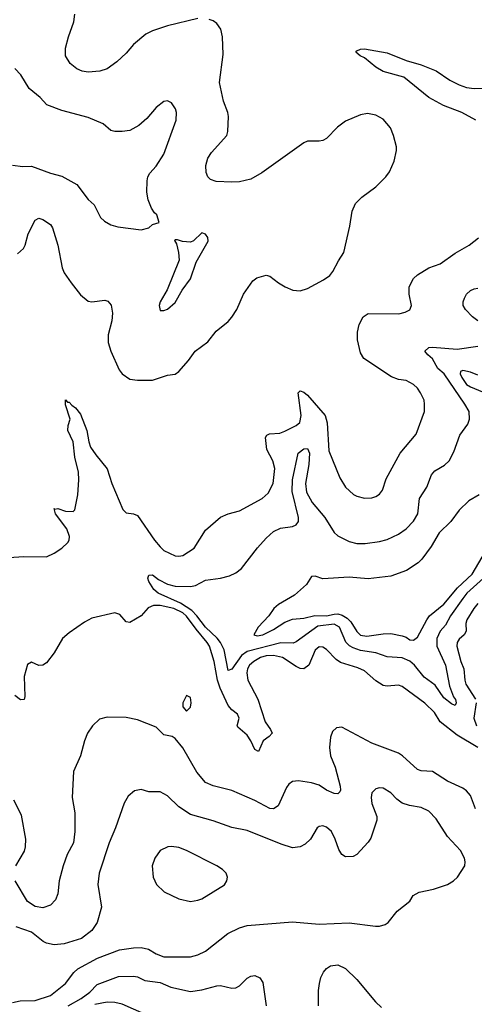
# Model space of a CAD drawing. Header units: inches. Extents: x 1173000 to 1307049, y 522583 to 678455.
# Tile 286 of 617: x 1256308 to 1258711, y 551417 to 556621. Entities that reach past the tile are written whole.
import ezdxf

# ---------------------------------------------------------------- set-up
doc = ezdxf.new("R2010")
doc.units = ezdxf.units.IN
doc.header["$MEASUREMENT"] = 0
doc.layers.add('B2555', color=7, linetype='Continuous')

msp = doc.modelspace()

# ---------------------------------------------------------------- linework, layer by layer
at = {"layer": 'B2555', "color": 5}
for points, elevation in [([(1256295.5, 555384.5), (1256328, 555412), (1256336.8, 555430), (1256352.2, 555490), (1256390, 555562.6), (1256410, 555572.6), (1256430, 555565.5), (1256470, 555539), (1256481.6, 555521.6), (1256510.4, 555429.6), (1256532.2, 555310), (1256543.8, 555283.8), (1256579.5, 555230), (1256630, 555166.4), (1256670, 555133.7), (1256690, 555130.3), (1256758.8, 555138.8), (1256773.8, 555133.8), (1256792.1, 555112.1), (1256799.3, 555070), (1256794.5, 555030), (1256776.4, 554956.4), (1256775.5, 554915.5), (1256789.1, 554870), (1256833.4, 554770), (1256850, 554748.8), (1256890, 554721.7), (1256930, 554716), (1257010, 554716), (1257090, 554742.4), (1257130, 554748), (1257150, 554761.6), (1257200.8, 554819.2), (1257236.2, 554870), (1257302, 554918), (1257345.8, 554974.2), (1257410, 555026), (1257430, 555048.8), (1257456.4, 555090), (1257491.3, 555170), (1257539.7, 555240.3), (1257562.2, 555257.8), (1257610, 555270.4), (1257630, 555264.9), (1257675.5, 555230), (1257710.6, 555210), (1257752.3, 555192.3), (1257790, 555187.8), (1257830, 555200.2), (1257914.3, 555245.7), (1257946.9, 555270), (1257963.5, 555290), (1257992.4, 555347.6), (1258021.6, 555390), (1258052.9, 555530), (1258066, 555610), (1258083.8, 555650), (1258116, 555684), (1258190, 555737.8), (1258243.5, 555790), (1258262.7, 555817.3), (1258286.6, 555873.4), (1258300.4, 555930), (1258300.4, 555950), (1258284.5, 556010), (1258267.6, 556050), (1258230, 556096.4), (1258190, 556117.5), (1258145.8, 556125.8), (1258110, 556118.1), (1258030, 556085), (1257987.5, 556052.5), (1257930, 555994), (1257910, 555982.7), (1257890, 555978.5), (1257830, 555979.7), (1257810.6, 555970), (1257588.3, 555811.7), (1257530, 555777.8), (1257470, 555764.5), (1257430, 555762.2), (1257346.4, 555766.4), (1257317.1, 555777.1), (1257302.9, 555790), (1257292.8, 555812.8), (1257292.4, 555850), (1257302.7, 555890), (1257321.3, 555918.7), (1257402, 556010), (1257408.2, 556030), (1257411.1, 556110), (1257408, 556130), (1257385.1, 556190), (1257363.5, 556290), (1257382.7, 556437.3), (1257379.9, 556530), (1257371, 556571), (1257350, 556601), (1257330, 556615), (1257310, 556621.8)], 820), ([(1257250, 556626.8), (1257090, 556588.2), (1257010, 556562.1), (1256975.5, 556544.5), (1256909.5, 556490.5), (1256870, 556444.7), (1256821.2, 556398.8), (1256770, 556360.7), (1256732, 556350), (1256670, 556344.7), (1256639, 556350), (1256610, 556361.3), (1256574.5, 556390), (1256549.7, 556430), (1256549.7, 556470), (1256565.1, 556530), (1256595, 556610), (1256600.3, 556650)], 820), ([(1258718.5, 556090), (1258644.8, 556130), (1258547.7, 556167.7), (1258470.7, 556210), (1258338.1, 556318.1), (1258230, 556348.3), (1258190.8, 556370), (1258130, 556420.4), (1258107.3, 556430), (1258084.7, 556450), (1258090, 556457.1), (1258110, 556464.9), (1258130, 556467.2), (1258250, 556445.3), (1258350, 556405.4), (1258430, 556383.5), (1258510, 556351.6), (1258582.4, 556302.4), (1258630, 556276.2), (1258670, 556263.5), (1258710, 556257.8), (1258770, 556258.9)], 780), ([(1256270, 555852.4), (1256325.3, 555845.3), (1256370, 555846.3), (1256470, 555810.3), (1256530, 555794.4), (1256610.2, 555750.2), (1256670, 555670.5), (1256702, 555642), (1256735.3, 555575.3), (1256756, 555556), (1256790, 555537.1), (1256826.4, 555526.4), (1256950, 555510.7), (1256990, 555521), (1257010, 555538), (1257046, 555550), (1257032, 555590), (1257020.1, 555600.1), (1257004.4, 555624.4), (1256986.3, 555670), (1256979.7, 555710), (1256982.4, 555770), (1256986, 555790), (1256996.2, 555810), (1257030, 555848), (1257070, 555910.7), (1257135.1, 556090), (1257137.6, 556130), (1257131.3, 556150), (1257110, 556181.2), (1257090, 556193.2), (1257070, 556189.3), (1257030, 556158), (1256980.2, 556099.8), (1256937.6, 556062.4), (1256890, 556036.3), (1256848.9, 556031.1), (1256810, 556031), (1256790, 556035.8), (1256750, 556071.3), (1256670, 556105.1), (1256530, 556140.5), (1256451.2, 556171.2), (1256416.2, 556210), (1256358.2, 556258.2), (1256314, 556330), (1256282.7, 556362.7)], 840), ([(1256170, 553774.4), (1256330, 553784), (1256450, 553783.2), (1256490, 553801.2), (1256531.1, 553828.9), (1256562, 553858), (1256569.1, 553870.9), (1256571.4, 553890), (1256556.5, 553930), (1256496.9, 554010), (1256490, 554038), (1256494.4, 554034.4), (1256510, 554037.2), (1256550, 554024.2), (1256590, 554022.6), (1256599.7, 554030), (1256614.5, 554110), (1256621.1, 554190), (1256619.6, 554230), (1256600.1, 554310), (1256590.4, 554390), (1256563.3, 554450), (1256563.7, 554476.3), (1256574.5, 554510), (1256550, 554586), (1256550, 554612), (1256560.7, 554600.7), (1256570, 554600.3), (1256583.3, 554583.3), (1256602.2, 554570), (1256630, 554535.6), (1256663.5, 554450), (1256673.3, 554390), (1256682.7, 554362.7), (1256710, 554320.7), (1256770, 554246.7), (1256795.8, 554170), (1256853.3, 554033.3), (1256870, 554015.8), (1256910, 554010.4), (1256930, 554000.4), (1257020.2, 553870), (1257050, 553834.6), (1257070, 553816.5), (1257130, 553788.5), (1257150, 553785.3), (1257170, 553788.9), (1257230, 553829), (1257290, 553922.6), (1257370, 553992.2), (1257410, 554010.4), (1257470, 554025.7), (1257589.6, 554090), (1257621.1, 554118.9), (1257648.3, 554170), (1257656.8, 554250), (1257645.4, 554290), (1257614.8, 554350), (1257606.9, 554413.1), (1257614.3, 554425.7), (1257627.8, 554432.2), (1257683.6, 554436.4), (1257710, 554446), (1257770, 554476.1), (1257788.2, 554491.8), (1257795.9, 554530), (1257779.7, 554650), (1257790, 554660.3), (1257810, 554653.4), (1257830, 554637.6), (1257923.2, 554530), (1257932.7, 554490), (1257941.8, 554341.8), (1258000.7, 554200.7), (1258030.4, 554150), (1258072.3, 554112.3), (1258090, 554103.1), (1258130, 554092.9), (1258170, 554094.6), (1258190, 554101.1), (1258210, 554114.4), (1258224.8, 554135.2), (1258245.6, 554194.4), (1258318.7, 554330), (1258402.9, 554430), (1258447.1, 554550), (1258448.4, 554590), (1258445.7, 554610), (1258427.2, 554650), (1258410, 554674.7), (1258390, 554692.8), (1258350, 554715.1), (1258310, 554720.4), (1258273.1, 554733.1), (1258126.3, 554830), (1258110, 554860.7), (1258092.9, 554930), (1258092.7, 554970), (1258101.6, 555010), (1258122.8, 555050), (1258150, 555068.2), (1258312.6, 555067.4), (1258345.1, 555074.9), (1258370, 555088.4), (1258379.7, 555110), (1258367.2, 555170), (1258366.6, 555210), (1258390, 555252.9), (1258410, 555272.9), (1258470.8, 555309.2), (1258530, 555331.8), (1258610, 555387.2), (1258682.9, 555430), (1258732.5, 555467.5)], 780), ([(1258729.9, 555029.9), (1258700.5, 555050), (1258663.6, 555090), (1258651.5, 555110), (1258651.3, 555130), (1258658.9, 555150), (1258669.7, 555170), (1258690, 555190.3), (1258710, 555199.6), (1258730, 555202.4)], 760), ([(1258758.6, 553670), (1258672.1, 553590), (1258650, 553562.9), (1258584.7, 553470), (1258559.3, 553420.7), (1258529.6, 553390), (1258512, 553350), (1258513.3, 553310), (1258558.3, 553210), (1258579.4, 553099.4), (1258601.7, 553041.7), (1258611.2, 553028.8), (1258615.2, 553010), (1258610, 552997), (1258590, 553005.1), (1258550, 553036.8), (1258503.7, 553103.7), (1258446.1, 553146.1), (1258394.2, 553210), (1258370, 553231.5), (1258330, 553248), (1258250, 553253.2), (1258190, 553274.2), (1258110, 553287.2), (1258070, 553301.4), (1258051.7, 553311.7), (1258032, 553332), (1257997.9, 553410), (1257970, 553426.8), (1257884.1, 553415.9), (1257770, 553333.1), (1257753.8, 553326.2), (1257687.8, 553327.8), (1257510, 553282.4), (1257479.7, 553260.3), (1257430, 553187.9), (1257410, 553181.6), (1257387.9, 553290), (1257368.7, 553330), (1257352, 553352), (1257290, 553409.9), (1257244.9, 553470), (1257218, 553498), (1257157.5, 553537.5), (1257039.1, 553590), (1257016.4, 553610), (1256990, 553651.6), (1256984.9, 553670), (1256990, 553685.3), (1257010, 553686.5), (1257042, 553662), (1257090, 553638.6), (1257130, 553628.1), (1257210, 553625), (1257236.9, 553630), (1257290, 553658.8), (1257370, 553669.2), (1257417.5, 553682.5), (1257450, 553698.3), (1257480, 553720), (1257564.7, 553830), (1257610, 553881.1), (1257650, 553916), (1257686.6, 553933.4), (1257750, 553942), (1257770, 553952), (1257781.4, 553970), (1257781.7, 553990), (1257747.8, 554127.8), (1257749.4, 554190), (1257780.4, 554330), (1257810, 554353.8), (1257830, 554354.4), (1257839.7, 554330), (1257835.4, 554270), (1257819.3, 554170), (1257823.3, 554123.3), (1257854.6, 554070), (1257920.2, 553990), (1257970, 553911.6), (1257990, 553894), (1258050, 553862.8), (1258090, 553853.6), (1258133.4, 553853.4), (1258210, 553862.7), (1258250, 553874), (1258310, 553901.5), (1258350, 553930.3), (1258390, 553970.3), (1258413.2, 554010), (1258421.5, 554090), (1258459.3, 554150), (1258484.6, 554215.4), (1258502.5, 554237.5), (1258553, 554267), (1258577.2, 554290), (1258602.1, 554337.9), (1258633.9, 554426.1), (1258676, 554484), (1258685.4, 554510), (1258683.5, 554550), (1258661.4, 554590), (1258552.3, 554750), (1258517.8, 554777.8), (1258490, 554829), (1258464.4, 554850), (1258449.9, 554870.1), (1258471.4, 554888.6), (1258490, 554891.2), (1258620.5, 554879.5), (1258730, 554895.9)], 760), ([(1258730, 554743.1), (1258690, 554759), (1258650, 554766.4), (1258637.5, 554762.5), (1258636.5, 554750), (1258644.8, 554730), (1258670, 554693.3), (1258690, 554680.4), (1258796.6, 554636.6)], 740), ([(1258736, 554110), (1258682.5, 554077.5), (1258631.5, 554028.5), (1258586.3, 553970), (1258524.6, 553910), (1258482.7, 553837.3), (1258432.9, 553770), (1258413.3, 553750), (1258351.9, 553710), (1258270, 553680.1), (1258150, 553666.8), (1258050, 553675.6), (1257910, 553666.2), (1257870, 553680.7), (1257850, 553678), (1257824.6, 553635.4), (1257761, 553579), (1257675.1, 553530), (1257650.9, 553509.1), (1257625.1, 553470), (1257568.8, 553411.2), (1257545.2, 553370), (1257564, 553364), (1257593.1, 553370), (1257650, 553398.9), (1257710, 553437.4), (1257750, 553453.3), (1257810, 553458.9), (1257867.9, 553472.1), (1257930, 553469.7), (1257970, 553480.1), (1257990, 553480.3), (1258013.3, 553473.3), (1258038.1, 553458.1), (1258058.3, 553438.3), (1258090, 553387.5), (1258110, 553368.8), (1258143.4, 553363.4), (1258230, 553376.1), (1258270, 553376.8), (1258330, 553365), (1258350, 553357.8), (1258370, 553343.5), (1258390, 553342), (1258410, 553358.2), (1258459.2, 553450), (1258474.6, 553470), (1258550, 553532.7), (1258621.6, 553618.4), (1258700.4, 553690), (1258770, 553809.9)], 740), ([(1258730, 552774.9), (1258619.7, 552839.7), (1258529.9, 552909.9), (1258499.7, 552959.7), (1258450, 553009), (1258330, 553096.5), (1258310, 553104.4), (1258250, 553099.1), (1258230, 553103), (1258190, 553127.8), (1258130, 553180.2), (1258095.9, 553195.9), (1258004.3, 553224.3), (1257980.6, 553240.6), (1257930, 553293.3), (1257910, 553305.7), (1257890, 553306.6), (1257870, 553289.6), (1257836.8, 553210), (1257810, 553190.5), (1257790, 553192.1), (1257770, 553202), (1257697.2, 553250), (1257650, 553261.7), (1257610, 553259.1), (1257580.6, 553250), (1257544.7, 553230), (1257523.3, 553210), (1257512.3, 553190), (1257507.9, 553170), (1257513.4, 553130), (1257566.1, 553030), (1257606.3, 552910), (1257634.5, 552870), (1257643.2, 552850), (1257627.1, 552832.9), (1257594.6, 552810), (1257570, 552752.9), (1257550, 552764), (1257530, 552810), (1257510, 552840.7), (1257461.6, 552881.6), (1257458, 552890), (1257468.3, 552930), (1257459.8, 552950), (1257430, 552973.2), (1257410, 552997.3), (1257368.2, 553088.2), (1257353.9, 553130), (1257336.4, 553230), (1257311.1, 553310), (1257299.4, 553330), (1257240, 553400), (1257190, 553468.4), (1257170, 553486.4), (1257123.4, 553510), (1257050, 553524.7), (1257014.6, 553525.4), (1256986.3, 553513.7), (1256950, 553471.1), (1256890, 553435.1), (1256870, 553439.7), (1256837.9, 553477.9), (1256810, 553486.4), (1256690, 553458), (1256650, 553437.1), (1256570, 553380.7), (1256534.8, 553350), (1256490, 553274.2), (1256450, 553222.7), (1256430, 553209.8), (1256410, 553208.9), (1256370, 553225.1), (1256350, 553213.7), (1256331.1, 553150), (1256335.8, 553044.2), (1256332, 553028), (1256312.7, 553027.3), (1256282.6, 553050)], 780), ([(1258730, 553535.5), (1258707.9, 553510), (1258671.8, 553450), (1258665.9, 553430), (1258667.6, 553390), (1258657.7, 553370), (1258630, 553347.2), (1258620.1, 553330), (1258618.8, 553310), (1258640.4, 553230), (1258656.4, 553190), (1258660.3, 553130), (1258666.7, 553110), (1258716.7, 553030)], 780), ([(1258720.5, 553010), (1258708.6, 552930), (1258721.7, 552890)], 780), ([(1258717.9, 552450), (1258690, 552521.1), (1258670, 552546), (1258650, 552559.3), (1258570, 552597.4), (1258490, 552647.8), (1258430, 552652), (1258410, 552658.7), (1258330.9, 552730.9), (1258310, 552744.6), (1258170, 552798.4), (1258010, 552881.3), (1257982, 552878), (1257961.3, 552858.7), (1257950.2, 552829.8), (1257945.2, 552774.8), (1257950.2, 552730), (1257976, 552670), (1258001.6, 552570), (1258004.3, 552550), (1258000, 552540), (1257990.1, 552529.9), (1257970, 552532.4), (1257929.3, 552549.3), (1257890, 552574.9), (1257850, 552588.7), (1257780.9, 552599.1), (1257750, 552595.6), (1257730, 552580.5), (1257717.4, 552562.6), (1257674, 552466), (1257650, 552450.7), (1257630, 552452.8), (1257550, 552495.4), (1257430, 552547.2), (1257330, 552572.2), (1257290.4, 552590.4), (1257244.3, 552644.3), (1257170, 552772.3), (1257130, 552822.9), (1257113.2, 552833.2), (1257070, 552842), (1257030, 552882), (1256930, 552920.3), (1256870, 552933.1), (1256770, 552934.3), (1256730, 552924.2), (1256692.2, 552890), (1256667.2, 552850), (1256650.3, 552810), (1256630.2, 552729.8), (1256592.8, 552647.2), (1256585.4, 552510), (1256599.3, 552430), (1256599.8, 552330), (1256592.8, 552270), (1256558.9, 552210), (1256538.5, 552150), (1256516.8, 552070), (1256510, 552002), (1256497.6, 551970), (1256470, 551942), (1256430, 551927.8), (1256390, 551934.7), (1256350, 551961.3), (1256284.7, 552070)], 820), ([(1256270, 551427), (1256310, 551435.9), (1256390, 551437.5), (1256470, 551464.1), (1256550, 551528.2), (1256593.8, 551586.2), (1256615.4, 551604.6), (1256719.4, 551660.6), (1256834.7, 551705.3), (1256910, 551716.5), (1256950, 551717.6), (1256989.1, 551709.1), (1257030, 551684.4), (1257070, 551668.6), (1257210, 551668.4), (1257250, 551678.6), (1257290, 551698.5), (1257408.1, 551791.9), (1257470, 551822.2), (1257510, 551833.4), (1257750, 551852.9), (1257890, 551840.9), (1258050, 551847.9), (1258189.3, 551830.7), (1258210, 551830.8), (1258240.2, 551839.8), (1258255.3, 551850), (1258303.7, 551910), (1258370, 551962.8), (1258387.6, 551992.4), (1258419, 552010), (1258494.5, 552025.5), (1258569.7, 552050.3), (1258601.2, 552070), (1258621.2, 552090), (1258660.9, 552150), (1258662.9, 552170), (1258658.4, 552190), (1258637.6, 552230), (1258570, 552303.6), (1258510, 552398), (1258470, 552438.9), (1258430, 552456.8), (1258367.7, 552467.7), (1258330, 552481.1), (1258301.8, 552501.8), (1258270, 552534.3), (1258230, 552559.1), (1258210, 552561.7), (1258190, 552555.8), (1258170, 552534.5), (1258165.4, 552510), (1258170, 552478.8), (1258194.9, 552410), (1258196, 552390), (1258163.7, 552296.3), (1258150, 552274), (1258090, 552209.2), (1258070, 552199), (1258030, 552197.2), (1258010, 552209), (1257995.1, 552235.1), (1257976.3, 552290), (1257955.6, 552330), (1257930, 552353.3), (1257910, 552360.7), (1257890, 552358), (1257880.7, 552350), (1257844.4, 552290), (1257816.5, 552263.5), (1257790, 552249.7), (1257750, 552245.1), (1257690, 552264.4), (1257510, 552336.4), (1257430, 552351.3), (1257330, 552386.7), (1257210, 552421.4), (1257150, 552461), (1257090, 552519.7), (1257050, 552540.4), (1256990, 552541), (1256950, 552553.3), (1256914.9, 552545.1), (1256882, 552518), (1256859.4, 552480.6), (1256814, 552350), (1256780.3, 552270), (1256728.9, 552110), (1256721.3, 552050), (1256739.6, 551930), (1256717.8, 551850), (1256690, 551807.8), (1256634, 551766), (1256542.7, 551737.3), (1256490, 551731.7), (1256450, 551740.3), (1256431.5, 551750), (1256370, 551799.4), (1256290, 551826.5)], 840), ([(1256287.2, 552150), (1256333.4, 552226.6), (1256339.5, 552250), (1256341.1, 552290), (1256316.7, 552416.7), (1256276.4, 552496.4)], 820), ([(1257886.8, 551410), (1257887.2, 551490), (1257892.5, 551527.5), (1257900.4, 551559.6), (1257913.2, 551586.8), (1257930, 551607), (1257950, 551620.3), (1257990, 551626.3), (1258030, 551607.2), (1258089.2, 551549.2), (1258188.6, 551430), (1258220.5, 551400.5)], 820), ([(1256564.2, 551410), (1256632.4, 551447.6), (1256678.1, 551481.9), (1256717.6, 551522.4), (1256830, 551565), (1256910, 551565.4), (1256930, 551561.8), (1256970, 551543.5), (1257050, 551532.1), (1257107.7, 551507.7), (1257210, 551484.8), (1257270, 551493.3), (1257350, 551515.3), (1257370, 551516.1), (1257430, 551503.5), (1257450, 551503.8), (1257470, 551515.3), (1257510, 551555.6), (1257530, 551565.8), (1257550, 551569.1), (1257577.2, 551557.2), (1257592.4, 551532.4), (1257610.2, 551410.2)], 820), ([(1256970, 551364.5), (1256850, 551418.3), (1256810, 551427.4), (1256770, 551428.5), (1256704.4, 551415.6)], 820)]:
    msp.add_lwpolyline(points, dxfattribs=dict(at, elevation=elevation))
for points, elevation in [([(1257270, 555494), (1257227.3, 555452.7), (1257210, 555446), (1257169.3, 555449.3), (1257142.8, 555457.2), (1257130, 555458), (1257126.4, 555453.6), (1257136.8, 555436.8), (1257148.2, 555390), (1257150.4, 555349.6), (1257087.3, 555192.7), (1257051.3, 555130), (1257044.7, 555110), (1257050, 555084.7), (1257070, 555084.7), (1257090, 555091.3), (1257130, 555126.8), (1257167.6, 555192.4), (1257210, 555251), (1257241, 555339), (1257304, 555450), (1257302, 555470), (1257290, 555488)], 840), ([(1257190, 553048.7), (1257170.8, 553010), (1257171, 552990), (1257190, 552967.3), (1257210, 552987.3), (1257214.3, 553010), (1257210, 553039)], 820), ([(1257110, 552251.3), (1257090.3, 552249.7), (1257050.3, 552229.7), (1257022.4, 552190), (1257008.7, 552150), (1257014, 552090), (1257030.5, 552050), (1257071.7, 552011.7), (1257150, 551974), (1257210, 551960.3), (1257250, 551967), (1257270, 551974.4), (1257391.1, 552048.9), (1257403.7, 552070), (1257406.6, 552090), (1257399.5, 552110), (1257379.5, 552130), (1257349.4, 552150), (1257190, 552229.7), (1257150, 552245.4)], 860)]:
    msp.add_lwpolyline(points, close=True, dxfattribs=dict(at, elevation=elevation))

doc.saveas('drawing.dxf')
